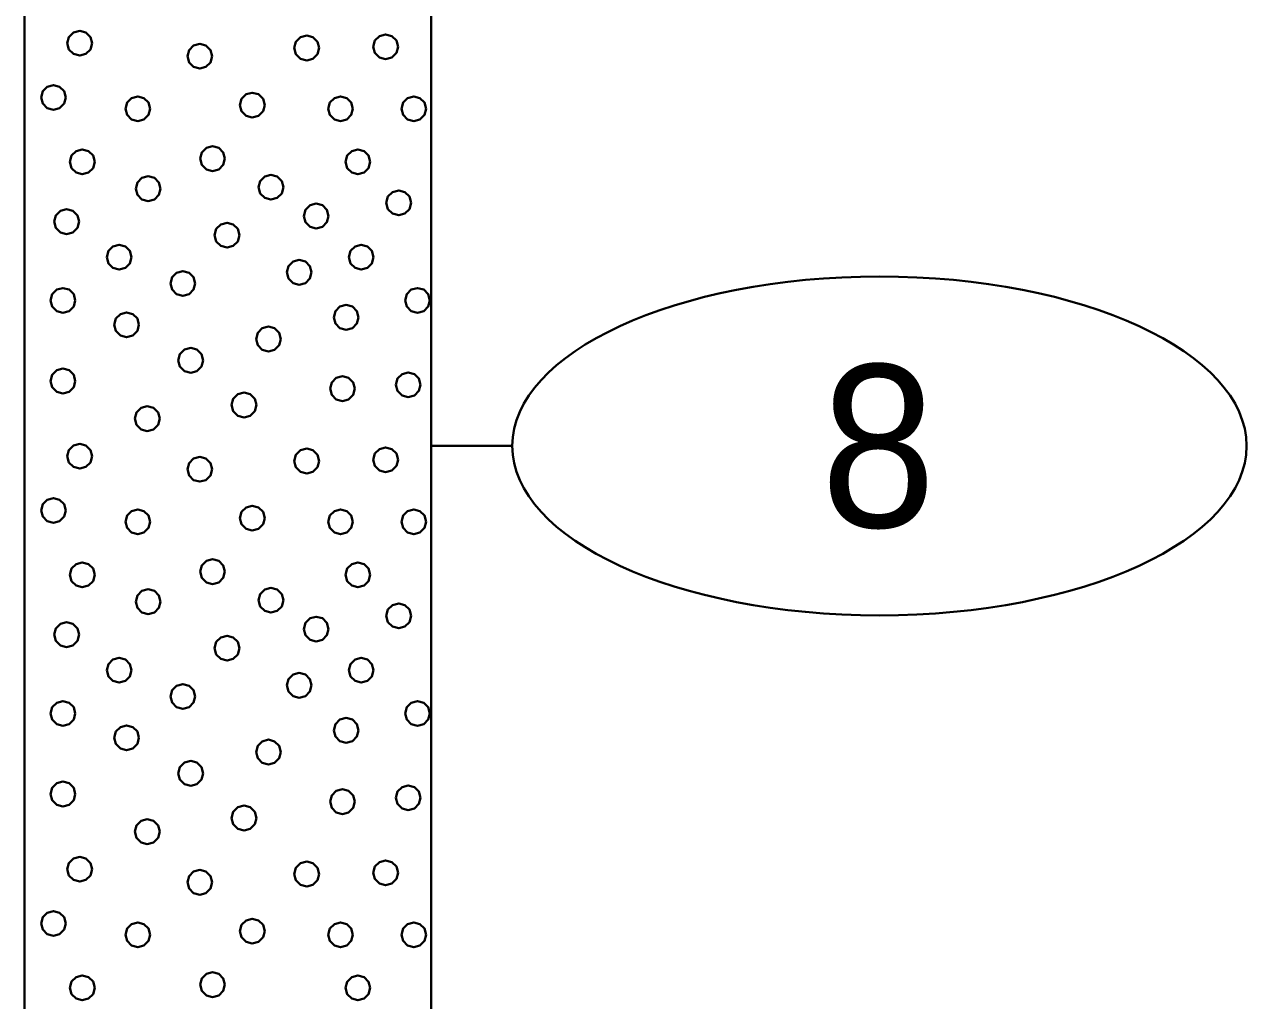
# Model space of a CAD drawing. Extents: x -76 to 974, y -1080 to -735.
# Drawn here: x 41.51 to 49.03, y -777.63 to -771.62 of the extents above; entities that cross this region are included whole.
import ezdxf
from ezdxf.enums import TextEntityAlignment as Align

# ---------------------------------------------------------------- set-up
doc = ezdxf.new("R2010")
doc.units = 0
doc.header["$LTSCALE"] = 0.36
doc.layers.add('27', color=7, linetype='Continuous', lineweight=40)

msp = doc.modelspace()

# ---------------------------------------------------------------- linework, layer by layer
at = {"layer": '27'}
for p, q in [((41.5129, -769.7173), (41.5129, -781.7173)), ((44.0129, -781.7173), (44.0129, -769.7173)), ((44.5129, -774.2173), (44.0129, -774.2173))]:
    msp.add_line(p, q, dxfattribs=at)
for points in [[(41.9287, -771.7407), (41.9185, -771.7026), (41.8906, -771.6747), (41.8525, -771.6645), (41.8144, -771.6747), (41.7865, -771.7026), (41.7763, -771.7407), (41.7865, -771.7788), (41.8144, -771.8066), (41.8525, -771.8169), (41.8906, -771.8066), (41.9185, -771.7788)], [(43.8102, -771.7623), (43.8, -771.7242), (43.7721, -771.6963), (43.734, -771.6861), (43.6959, -771.6963), (43.668, -771.7242), (43.6578, -771.7623), (43.668, -771.8004), (43.6959, -771.8283), (43.734, -771.8385), (43.7721, -771.8283), (43.8, -771.8004)], [(42.6673, -771.8207), (42.6571, -771.7826), (42.6292, -771.7548), (42.5911, -771.7445), (42.553, -771.7548), (42.5252, -771.7826), (42.5149, -771.8207), (42.5252, -771.8588), (42.553, -771.8867), (42.5911, -771.8969), (42.6292, -771.8867), (42.6571, -771.8588)], [(43.3246, -771.7699), (43.3144, -771.7318), (43.2865, -771.7039), (43.2484, -771.6937), (43.2103, -771.7039), (43.1824, -771.7318), (43.1722, -771.7699), (43.1824, -771.808), (43.2103, -771.8359), (43.2484, -771.8461), (43.2865, -771.8359), (43.3144, -771.808)], [(41.7673, -772.0737), (41.7571, -772.0356), (41.7292, -772.0077), (41.6911, -771.9975), (41.653, -772.0077), (41.6251, -772.0356), (41.6149, -772.0737), (41.6251, -772.1118), (41.653, -772.1397), (41.6911, -772.1499), (41.7292, -772.1397), (41.7571, -772.1118)], [(42.9903, -772.1208), (42.98, -772.0827), (42.9522, -772.0548), (42.9141, -772.0446), (42.876, -772.0548), (42.8481, -772.0827), (42.8379, -772.1208), (42.8481, -772.1589), (42.876, -772.1868), (42.9141, -772.197), (42.9522, -772.1868), (42.98, -772.1589)], [(42.286, -772.1436), (42.2758, -772.1055), (42.2479, -772.0777), (42.2098, -772.0674), (42.1717, -772.0777), (42.1438, -772.1055), (42.1336, -772.1436), (42.1438, -772.1817), (42.1717, -772.2096), (42.2098, -772.2198), (42.2479, -772.2096), (42.2758, -772.1817)], [(43.5331, -772.1436), (43.5229, -772.1055), (43.495, -772.0777), (43.4569, -772.0674), (43.4188, -772.0777), (43.3909, -772.1055), (43.3807, -772.1436), (43.3909, -772.1817), (43.4188, -772.2096), (43.4569, -772.2198), (43.495, -772.2096), (43.5229, -772.1817)], [(43.9831, -772.1436), (43.9729, -772.1055), (43.945, -772.0777), (43.9069, -772.0674), (43.8688, -772.0777), (43.8409, -772.1055), (43.8307, -772.1436), (43.8409, -772.1817), (43.8688, -772.2096), (43.9069, -772.2198), (43.945, -772.2096), (43.9729, -772.1817)], [(41.9448, -772.4699), (41.9346, -772.4318), (41.9067, -772.4039), (41.8686, -772.3937), (41.8305, -772.4039), (41.8026, -772.4318), (41.7924, -772.4699), (41.8026, -772.508), (41.8305, -772.5359), (41.8686, -772.5461), (41.9067, -772.5359), (41.9346, -772.508)], [(42.7458, -772.4503), (42.7356, -772.4122), (42.7077, -772.3843), (42.6696, -772.3741), (42.6315, -772.3843), (42.6036, -772.4122), (42.5934, -772.4503), (42.6036, -772.4884), (42.6315, -772.5163), (42.6696, -772.5265), (42.7077, -772.5163), (42.7356, -772.4884)], [(43.6394, -772.47), (43.6292, -772.4319), (43.6013, -772.404), (43.5632, -772.3938), (43.5251, -772.404), (43.4973, -772.4319), (43.487, -772.47), (43.4973, -772.5081), (43.5251, -772.536), (43.5632, -772.5462), (43.6013, -772.536), (43.6292, -772.5081)], [(42.3498, -772.6352), (42.3396, -772.5971), (42.3117, -772.5692), (42.2736, -772.559), (42.2355, -772.5692), (42.2076, -772.5971), (42.1974, -772.6352), (42.2076, -772.6733), (42.2355, -772.7012), (42.2736, -772.7114), (42.3117, -772.7012), (42.3396, -772.6733)], [(43.1049, -772.6262), (43.0946, -772.5881), (43.0668, -772.5602), (43.0287, -772.55), (42.9906, -772.5602), (42.9627, -772.5881), (42.9525, -772.6262), (42.9627, -772.6643), (42.9906, -772.6922), (43.0287, -772.7024), (43.0668, -772.6922), (43.0946, -772.6643)], [(43.8903, -772.7221), (43.8801, -772.684), (43.8522, -772.6561), (43.8141, -772.6459), (43.776, -772.6561), (43.7481, -772.684), (43.7379, -772.7221), (43.7481, -772.7602), (43.776, -772.7881), (43.8141, -772.7983), (43.8522, -772.7881), (43.8801, -772.7602)], [(43.3831, -772.8034), (43.3729, -772.7653), (43.345, -772.7374), (43.3069, -772.7272), (43.2688, -772.7374), (43.2409, -772.7653), (43.2307, -772.8034), (43.2409, -772.8415), (43.2688, -772.8694), (43.3069, -772.8796), (43.345, -772.8694), (43.3729, -772.8415)], [(41.8487, -772.8378), (41.8384, -772.7997), (41.8106, -772.7718), (41.7725, -772.7616), (41.7344, -772.7718), (41.7065, -772.7997), (41.6963, -772.8378), (41.7065, -772.8759), (41.7344, -772.9038), (41.7725, -772.914), (41.8106, -772.9038), (41.8384, -772.8759)], [(42.8347, -772.921), (42.8245, -772.8829), (42.7966, -772.855), (42.7585, -772.8448), (42.7204, -772.855), (42.6925, -772.8829), (42.6823, -772.921), (42.6925, -772.9591), (42.7204, -772.987), (42.7585, -772.9972), (42.7966, -772.987), (42.8245, -772.9591)], [(42.1716, -773.0564), (42.1613, -773.0183), (42.1335, -772.9904), (42.0954, -772.9802), (42.0573, -772.9904), (42.0294, -773.0183), (42.0192, -773.0564), (42.0294, -773.0945), (42.0573, -773.1224), (42.0954, -773.1326), (42.1335, -773.1224), (42.1613, -773.0945)], [(43.6602, -773.0564), (43.65, -773.0183), (43.6221, -772.9904), (43.584, -772.9802), (43.5459, -772.9904), (43.518, -773.0183), (43.5078, -773.0564), (43.518, -773.0945), (43.5459, -773.1224), (43.584, -773.1326), (43.6221, -773.1224), (43.65, -773.0945)], [(43.2788, -773.1492), (43.2686, -773.1111), (43.2407, -773.0832), (43.2026, -773.073), (43.1645, -773.0832), (43.1366, -773.1111), (43.1264, -773.1492), (43.1366, -773.1873), (43.1645, -773.2152), (43.2026, -773.2254), (43.2407, -773.2152), (43.2686, -773.1873)], [(42.5631, -773.2179), (42.5529, -773.1798), (42.525, -773.1519), (42.4869, -773.1417), (42.4488, -773.1519), (42.4209, -773.1798), (42.4107, -773.2179), (42.4209, -773.256), (42.4488, -773.2839), (42.4869, -773.2941), (42.525, -773.2839), (42.5529, -773.256)], [(41.8258, -773.3221), (41.8156, -773.284), (41.7877, -773.2561), (41.7496, -773.2459), (41.7115, -773.2561), (41.6836, -773.284), (41.6734, -773.3221), (41.6836, -773.3602), (41.7115, -773.3881), (41.7496, -773.3983), (41.7877, -773.3881), (41.8156, -773.3602)], [(44.006, -773.3221), (43.9958, -773.284), (43.9679, -773.2561), (43.9298, -773.2459), (43.8917, -773.2561), (43.8638, -773.284), (43.8536, -773.3221), (43.8638, -773.3602), (43.8917, -773.3881), (43.9298, -773.3983), (43.9679, -773.3881), (43.9958, -773.3602)], [(42.2173, -773.4721), (42.2071, -773.434), (42.1792, -773.4061), (42.1411, -773.3959), (42.103, -773.4061), (42.0751, -773.434), (42.0649, -773.4721), (42.0751, -773.5102), (42.103, -773.5381), (42.1411, -773.5483), (42.1792, -773.5381), (42.2071, -773.5102)], [(43.5674, -773.4264), (43.5572, -773.3883), (43.5293, -773.3604), (43.4912, -773.3502), (43.4531, -773.3604), (43.4252, -773.3883), (43.415, -773.4264), (43.4252, -773.4645), (43.4531, -773.4924), (43.4912, -773.5026), (43.5293, -773.4924), (43.5572, -773.4645)], [(43.0894, -773.5598), (43.0792, -773.5217), (43.0513, -773.4939), (43.0132, -773.4836), (42.9751, -773.4939), (42.9472, -773.5217), (42.937, -773.5598), (42.9472, -773.5979), (42.9751, -773.6258), (43.0132, -773.636), (43.0513, -773.6258), (43.0792, -773.5979)], [(42.6114, -773.6908), (42.6012, -773.6527), (42.5733, -773.6248), (42.5352, -773.6146), (42.4971, -773.6248), (42.4692, -773.6527), (42.459, -773.6908), (42.4692, -773.7289), (42.4971, -773.7568), (42.5352, -773.767), (42.5733, -773.7568), (42.6012, -773.7289)], [(41.8258, -773.8179), (41.8156, -773.7798), (41.7877, -773.7519), (41.7496, -773.7417), (41.7115, -773.7519), (41.6836, -773.7798), (41.6734, -773.8179), (41.6836, -773.856), (41.7115, -773.8839), (41.7496, -773.8941), (41.7877, -773.8839), (41.8156, -773.856)], [(43.5445, -773.8649), (43.5343, -773.8268), (43.5064, -773.799), (43.4683, -773.7887), (43.4302, -773.799), (43.4023, -773.8268), (43.3921, -773.8649), (43.4023, -773.903), (43.4302, -773.9309), (43.4683, -773.9411), (43.5064, -773.9309), (43.5343, -773.903)], [(43.9488, -773.8408), (43.9386, -773.8027), (43.9107, -773.7748), (43.8726, -773.7646), (43.8345, -773.7748), (43.8066, -773.8027), (43.7964, -773.8408), (43.8066, -773.8789), (43.8345, -773.9068), (43.8726, -773.917), (43.9107, -773.9068), (43.9386, -773.8789)], [(42.9394, -773.9654), (42.9292, -773.9273), (42.9013, -773.8994), (42.8632, -773.8892), (42.8251, -773.8994), (42.7972, -773.9273), (42.787, -773.9654), (42.7972, -774.0035), (42.8251, -774.0314), (42.8632, -774.0416), (42.9013, -774.0314), (42.9292, -774.0035)], [(42.3444, -774.0493), (42.3342, -774.0112), (42.3063, -773.9833), (42.2682, -773.9731), (42.2301, -773.9833), (42.2023, -774.0112), (42.192, -774.0493), (42.2023, -774.0874), (42.2301, -774.1153), (42.2682, -774.1255), (42.3063, -774.1153), (42.3342, -774.0874)], [(41.9287, -774.2807), (41.9185, -774.2426), (41.8906, -774.2147), (41.8525, -774.2045), (41.8144, -774.2147), (41.7865, -774.2426), (41.7763, -774.2807), (41.7865, -774.3188), (41.8144, -774.3466), (41.8525, -774.3569), (41.8906, -774.3466), (41.9185, -774.3188)], [(43.3246, -774.3099), (43.3144, -774.2718), (43.2865, -774.2439), (43.2484, -774.2337), (43.2103, -774.2439), (43.1824, -774.2718), (43.1722, -774.3099), (43.1824, -774.348), (43.2103, -774.3759), (43.2484, -774.3861), (43.2865, -774.3759), (43.3144, -774.348)], [(43.8102, -774.3023), (43.8, -774.2642), (43.7721, -774.2363), (43.734, -774.2261), (43.6959, -774.2363), (43.668, -774.2642), (43.6578, -774.3023), (43.668, -774.3404), (43.6959, -774.3683), (43.734, -774.3785), (43.7721, -774.3683), (43.8, -774.3404)], [(42.6673, -774.3607), (42.6571, -774.3226), (42.6292, -774.2948), (42.5911, -774.2845), (42.553, -774.2948), (42.5252, -774.3226), (42.5149, -774.3607), (42.5252, -774.3988), (42.553, -774.4267), (42.5911, -774.4369), (42.6292, -774.4267), (42.6571, -774.3988)], [(41.7673, -774.6137), (41.7571, -774.5756), (41.7292, -774.5477), (41.6911, -774.5375), (41.653, -774.5477), (41.6251, -774.5756), (41.6149, -774.6137), (41.6251, -774.6518), (41.653, -774.6797), (41.6911, -774.6899), (41.7292, -774.6797), (41.7571, -774.6518)], [(42.286, -774.6836), (42.2758, -774.6455), (42.2479, -774.6177), (42.2098, -774.6074), (42.1717, -774.6177), (42.1438, -774.6455), (42.1336, -774.6836), (42.1438, -774.7217), (42.1717, -774.7496), (42.2098, -774.7598), (42.2479, -774.7496), (42.2758, -774.7217)], [(42.9903, -774.6608), (42.98, -774.6227), (42.9522, -774.5948), (42.9141, -774.5846), (42.876, -774.5948), (42.8481, -774.6227), (42.8379, -774.6608), (42.8481, -774.6989), (42.876, -774.7268), (42.9141, -774.737), (42.9522, -774.7268), (42.98, -774.6989)], [(43.5331, -774.6836), (43.5229, -774.6455), (43.495, -774.6177), (43.4569, -774.6074), (43.4188, -774.6177), (43.3909, -774.6455), (43.3807, -774.6836), (43.3909, -774.7217), (43.4188, -774.7496), (43.4569, -774.7598), (43.495, -774.7496), (43.5229, -774.7217)], [(43.9831, -774.6836), (43.9729, -774.6455), (43.945, -774.6177), (43.9069, -774.6074), (43.8688, -774.6177), (43.8409, -774.6455), (43.8307, -774.6836), (43.8409, -774.7217), (43.8688, -774.7496), (43.9069, -774.7598), (43.945, -774.7496), (43.9729, -774.7217)], [(42.7458, -774.9903), (42.7356, -774.9522), (42.7077, -774.9243), (42.6696, -774.9141), (42.6315, -774.9243), (42.6036, -774.9522), (42.5934, -774.9903), (42.6036, -775.0284), (42.6315, -775.0563), (42.6696, -775.0665), (42.7077, -775.0563), (42.7356, -775.0284)], [(41.9448, -775.0099), (41.9346, -774.9718), (41.9067, -774.9439), (41.8686, -774.9337), (41.8305, -774.9439), (41.8026, -774.9718), (41.7924, -775.0099), (41.8026, -775.048), (41.8305, -775.0759), (41.8686, -775.0861), (41.9067, -775.0759), (41.9346, -775.048)], [(43.6394, -775.01), (43.6292, -774.9719), (43.6013, -774.944), (43.5632, -774.9338), (43.5251, -774.944), (43.4973, -774.9719), (43.487, -775.01), (43.4973, -775.0481), (43.5251, -775.076), (43.5632, -775.0862), (43.6013, -775.076), (43.6292, -775.0481)], [(42.3498, -775.1752), (42.3396, -775.1371), (42.3117, -775.1092), (42.2736, -775.099), (42.2355, -775.1092), (42.2076, -775.1371), (42.1974, -775.1752), (42.2076, -775.2133), (42.2355, -775.2412), (42.2736, -775.2514), (42.3117, -775.2412), (42.3396, -775.2133)], [(43.1049, -775.1662), (43.0946, -775.1281), (43.0668, -775.1002), (43.0287, -775.09), (42.9906, -775.1002), (42.9627, -775.1281), (42.9525, -775.1662), (42.9627, -775.2043), (42.9906, -775.2322), (43.0287, -775.2424), (43.0668, -775.2322), (43.0946, -775.2043)], [(43.8903, -775.2621), (43.8801, -775.224), (43.8522, -775.1961), (43.8141, -775.1859), (43.776, -775.1961), (43.7481, -775.224), (43.7379, -775.2621), (43.7481, -775.3002), (43.776, -775.3281), (43.8141, -775.3383), (43.8522, -775.3281), (43.8801, -775.3002)], [(43.3831, -775.3434), (43.3729, -775.3053), (43.345, -775.2774), (43.3069, -775.2672), (43.2688, -775.2774), (43.2409, -775.3053), (43.2307, -775.3434), (43.2409, -775.3815), (43.2688, -775.4094), (43.3069, -775.4196), (43.345, -775.4094), (43.3729, -775.3815)], [(41.8487, -775.3778), (41.8384, -775.3397), (41.8106, -775.3118), (41.7725, -775.3016), (41.7344, -775.3118), (41.7065, -775.3397), (41.6963, -775.3778), (41.7065, -775.4159), (41.7344, -775.4438), (41.7725, -775.454), (41.8106, -775.4438), (41.8384, -775.4159)], [(42.8347, -775.461), (42.8245, -775.4229), (42.7966, -775.395), (42.7585, -775.3848), (42.7204, -775.395), (42.6925, -775.4229), (42.6823, -775.461), (42.6925, -775.4991), (42.7204, -775.527), (42.7585, -775.5372), (42.7966, -775.527), (42.8245, -775.4991)], [(42.1716, -775.5964), (42.1613, -775.5583), (42.1335, -775.5304), (42.0954, -775.5202), (42.0573, -775.5304), (42.0294, -775.5583), (42.0192, -775.5964), (42.0294, -775.6345), (42.0573, -775.6624), (42.0954, -775.6726), (42.1335, -775.6624), (42.1613, -775.6345)], [(43.6602, -775.5964), (43.65, -775.5583), (43.6221, -775.5304), (43.584, -775.5202), (43.5459, -775.5304), (43.518, -775.5583), (43.5078, -775.5964), (43.518, -775.6345), (43.5459, -775.6624), (43.584, -775.6726), (43.6221, -775.6624), (43.65, -775.6345)], [(43.2788, -775.6892), (43.2686, -775.6511), (43.2407, -775.6232), (43.2026, -775.613), (43.1645, -775.6232), (43.1366, -775.6511), (43.1264, -775.6892), (43.1366, -775.7273), (43.1645, -775.7552), (43.2026, -775.7654), (43.2407, -775.7552), (43.2686, -775.7273)], [(42.5631, -775.7579), (42.5529, -775.7198), (42.525, -775.6919), (42.4869, -775.6817), (42.4488, -775.6919), (42.4209, -775.7198), (42.4107, -775.7579), (42.4209, -775.796), (42.4488, -775.8239), (42.4869, -775.8341), (42.525, -775.8239), (42.5529, -775.796)], [(41.8258, -775.8621), (41.8156, -775.824), (41.7877, -775.7961), (41.7496, -775.7859), (41.7115, -775.7961), (41.6836, -775.824), (41.6734, -775.8621), (41.6836, -775.9002), (41.7115, -775.9281), (41.7496, -775.9383), (41.7877, -775.9281), (41.8156, -775.9002)], [(44.006, -775.8621), (43.9958, -775.824), (43.9679, -775.7961), (43.9298, -775.7859), (43.8917, -775.7961), (43.8638, -775.824), (43.8536, -775.8621), (43.8638, -775.9002), (43.8917, -775.9281), (43.9298, -775.9383), (43.9679, -775.9281), (43.9958, -775.9002)], [(43.5674, -775.9664), (43.5572, -775.9283), (43.5293, -775.9004), (43.4912, -775.8902), (43.4531, -775.9004), (43.4252, -775.9283), (43.415, -775.9664), (43.4252, -776.0045), (43.4531, -776.0324), (43.4912, -776.0426), (43.5293, -776.0324), (43.5572, -776.0045)], [(42.2173, -776.0121), (42.2071, -775.974), (42.1792, -775.9461), (42.1411, -775.9359), (42.103, -775.9461), (42.0751, -775.974), (42.0649, -776.0121), (42.0751, -776.0502), (42.103, -776.0781), (42.1411, -776.0883), (42.1792, -776.0781), (42.2071, -776.0502)], [(43.0894, -776.0998), (43.0792, -776.0617), (43.0513, -776.0339), (43.0132, -776.0236), (42.9751, -776.0339), (42.9472, -776.0617), (42.937, -776.0998), (42.9472, -776.1379), (42.9751, -776.1658), (43.0132, -776.176), (43.0513, -776.1658), (43.0792, -776.1379)], [(42.6114, -776.2308), (42.6012, -776.1927), (42.5733, -776.1648), (42.5352, -776.1546), (42.4971, -776.1648), (42.4692, -776.1927), (42.459, -776.2308), (42.4692, -776.2689), (42.4971, -776.2968), (42.5352, -776.307), (42.5733, -776.2968), (42.6012, -776.2689)], [(41.8258, -776.3579), (41.8156, -776.3198), (41.7877, -776.2919), (41.7496, -776.2817), (41.7115, -776.2919), (41.6836, -776.3198), (41.6734, -776.3579), (41.6836, -776.396), (41.7115, -776.4239), (41.7496, -776.4341), (41.7877, -776.4239), (41.8156, -776.396)], [(43.5445, -776.4049), (43.5343, -776.3668), (43.5064, -776.339), (43.4683, -776.3287), (43.4302, -776.339), (43.4023, -776.3668), (43.3921, -776.4049), (43.4023, -776.443), (43.4302, -776.4709), (43.4683, -776.4811), (43.5064, -776.4709), (43.5343, -776.443)], [(43.9488, -776.3808), (43.9386, -776.3427), (43.9107, -776.3148), (43.8726, -776.3046), (43.8345, -776.3148), (43.8066, -776.3427), (43.7964, -776.3808), (43.8066, -776.4189), (43.8345, -776.4468), (43.8726, -776.457), (43.9107, -776.4468), (43.9386, -776.4189)], [(42.9394, -776.5054), (42.9292, -776.4673), (42.9013, -776.4394), (42.8632, -776.4292), (42.8251, -776.4394), (42.7972, -776.4673), (42.787, -776.5054), (42.7972, -776.5435), (42.8251, -776.5714), (42.8632, -776.5816), (42.9013, -776.5714), (42.9292, -776.5435)], [(42.3444, -776.5893), (42.3342, -776.5512), (42.3063, -776.5233), (42.2682, -776.5131), (42.2301, -776.5233), (42.2023, -776.5512), (42.192, -776.5893), (42.2023, -776.6274), (42.2301, -776.6553), (42.2682, -776.6655), (42.3063, -776.6553), (42.3342, -776.6274)], [(41.9287, -776.8207), (41.9185, -776.7826), (41.8906, -776.7547), (41.8525, -776.7445), (41.8144, -776.7547), (41.7865, -776.7826), (41.7763, -776.8207), (41.7865, -776.8588), (41.8144, -776.8866), (41.8525, -776.8969), (41.8906, -776.8866), (41.9185, -776.8588)], [(43.3246, -776.8499), (43.3144, -776.8118), (43.2865, -776.7839), (43.2484, -776.7737), (43.2103, -776.7839), (43.1824, -776.8118), (43.1722, -776.8499), (43.1824, -776.888), (43.2103, -776.9159), (43.2484, -776.9261), (43.2865, -776.9159), (43.3144, -776.888)], [(43.8102, -776.8423), (43.8, -776.8042), (43.7721, -776.7763), (43.734, -776.7661), (43.6959, -776.7763), (43.668, -776.8042), (43.6578, -776.8423), (43.668, -776.8804), (43.6959, -776.9083), (43.734, -776.9185), (43.7721, -776.9083), (43.8, -776.8804)], [(42.6673, -776.9007), (42.6571, -776.8626), (42.6292, -776.8348), (42.5911, -776.8245), (42.553, -776.8348), (42.5252, -776.8626), (42.5149, -776.9007), (42.5252, -776.9388), (42.553, -776.9667), (42.5911, -776.9769), (42.6292, -776.9667), (42.6571, -776.9388)], [(41.7673, -777.1537), (41.7571, -777.1156), (41.7292, -777.0877), (41.6911, -777.0775), (41.653, -777.0877), (41.6251, -777.1156), (41.6149, -777.1537), (41.6251, -777.1918), (41.653, -777.2197), (41.6911, -777.2299), (41.7292, -777.2197), (41.7571, -777.1918)], [(42.286, -777.2236), (42.2758, -777.1855), (42.2479, -777.1577), (42.2098, -777.1474), (42.1717, -777.1577), (42.1438, -777.1855), (42.1336, -777.2236), (42.1438, -777.2617), (42.1717, -777.2896), (42.2098, -777.2998), (42.2479, -777.2896), (42.2758, -777.2617)], [(42.9903, -777.2008), (42.98, -777.1627), (42.9522, -777.1348), (42.9141, -777.1246), (42.876, -777.1348), (42.8481, -777.1627), (42.8379, -777.2008), (42.8481, -777.2389), (42.876, -777.2668), (42.9141, -777.277), (42.9522, -777.2668), (42.98, -777.2389)], [(43.5331, -777.2236), (43.5229, -777.1855), (43.495, -777.1577), (43.4569, -777.1474), (43.4188, -777.1577), (43.3909, -777.1855), (43.3807, -777.2236), (43.3909, -777.2617), (43.4188, -777.2896), (43.4569, -777.2998), (43.495, -777.2896), (43.5229, -777.2617)], [(43.9831, -777.2236), (43.9729, -777.1855), (43.945, -777.1577), (43.9069, -777.1474), (43.8688, -777.1577), (43.8409, -777.1855), (43.8307, -777.2236), (43.8409, -777.2617), (43.8688, -777.2896), (43.9069, -777.2998), (43.945, -777.2896), (43.9729, -777.2617)], [(41.9448, -777.5499), (41.9346, -777.5118), (41.9067, -777.4839), (41.8686, -777.4737), (41.8305, -777.4839), (41.8026, -777.5118), (41.7924, -777.5499), (41.8026, -777.588), (41.8305, -777.6159), (41.8686, -777.6261), (41.9067, -777.6159), (41.9346, -777.588)], [(42.7458, -777.5303), (42.7356, -777.4922), (42.7077, -777.4643), (42.6696, -777.4541), (42.6315, -777.4643), (42.6036, -777.4922), (42.5934, -777.5303), (42.6036, -777.5684), (42.6315, -777.5963), (42.6696, -777.6065), (42.7077, -777.5963), (42.7356, -777.5684)], [(43.6394, -777.55), (43.6292, -777.5119), (43.6013, -777.484), (43.5632, -777.4738), (43.5251, -777.484), (43.4973, -777.5119), (43.487, -777.55), (43.4973, -777.5881), (43.5251, -777.616), (43.5632, -777.6262), (43.6013, -777.616), (43.6292, -777.5881)]]:
    msp.add_lwpolyline(points, close=True, dxfattribs=at)
msp.add_ellipse((46.7703, -774.2173), major_axis=(2.2574, 0), ratio=0.461538, dxfattribs=at)

# ---------------------------------------------------------------- texts
at = {"layer": '27', "width": 0.95}
msp.add_text('8', height=1, dxfattribs=at).set_placement((46.7632, -774.7172), align=Align.CENTER)

doc.saveas('drawing.dxf')
